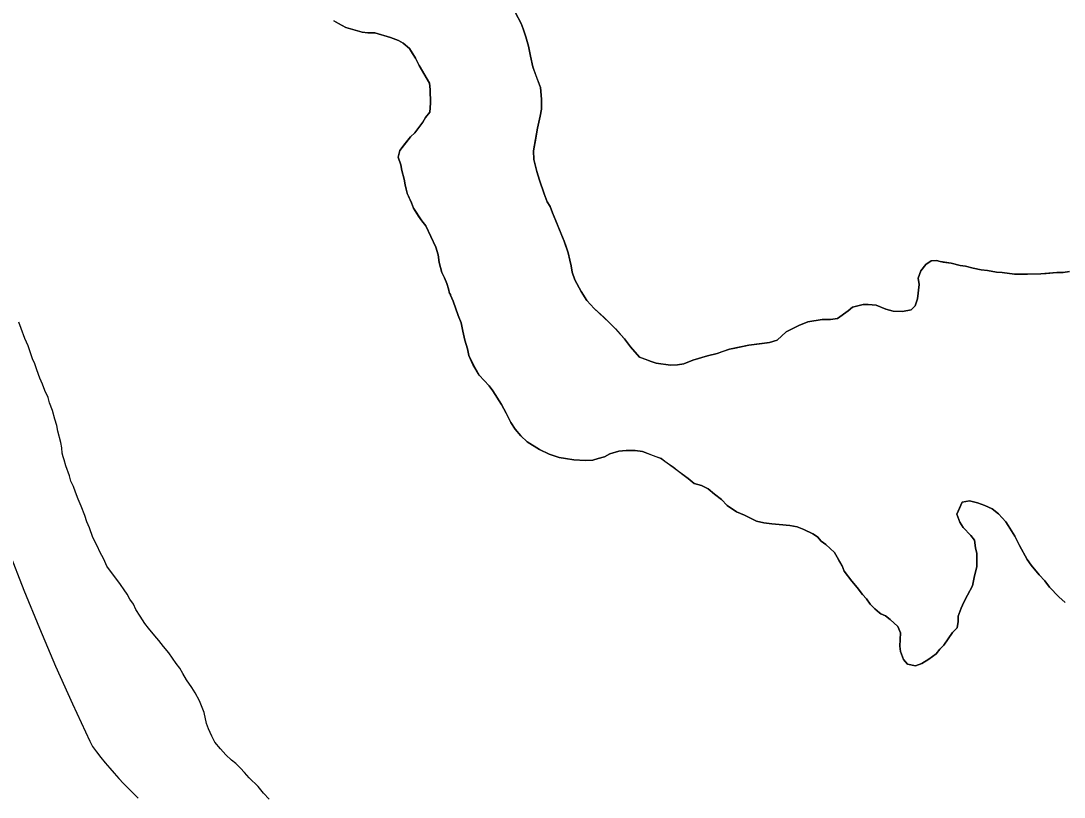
# Model space of a CAD drawing. Extents: x 3172297 to 3210190, y 958463 to 983887.
# Drawn here: x 3188922 to 3189515, y 971480 to 971922 of the extents above; entities that cross this region are included whole.
import ezdxf

# ---------------------------------------------------------------- set-up
doc = ezdxf.new("R2010")
doc.units = 0
for name, color, linetype in [('V-LEVE-TOET', 7, 'Continuous'), ('V-SITE-VEGE', 7, 'Continuous'), ('V-TOPO-SHOR', 7, 'Continuous')]:
    doc.layers.add(name, color=color, linetype=linetype)

msp = doc.modelspace()

# ---------------------------------------------------------------- linework, layer by layer
at = {"layer": 'V-LEVE-TOET'}
msp.add_lwpolyline([(3188915.48, 971619.75), (3188923.95, 971597.87), (3188932.79, 971576.14), (3188942.01, 971554.57), (3188951.6, 971533.16), (3188961.57, 971511.92), (3188962.99, 971508.96), (3188962.99, 971508.96), (3188965.36, 971505.83), (3188967.78, 971502.74), (3188970.25, 971499.69), (3188972.77, 971496.69), (3188975.35, 971493.73), (3188977.98, 971490.82), (3188980.66, 971487.96), (3188983.39, 971485.14), (3188986.16, 971482.37), (3188988.99, 971479.65)], dxfattribs=at)
at = {"layer": 'V-SITE-VEGE'}
for p, q in [((3189206.7, 971920.05), (3189203.46, 971926.09)), ((3189100.1, 971921.55), (3189102.79, 971920.02)), ((3189102.79, 971920.02), (3189106.97, 971917.86)), ((3189207.86, 971917.04), (3189206.7, 971920.05)), ((3189106.97, 971917.86), (3189116.25, 971915.06)), ((3189116.25, 971915.06), (3189119.55, 971914.72)), ((3189119.55, 971914.72), (3189123.45, 971914.68)), ((3189123.45, 971914.68), (3189132.43, 971912.18)), ((3189209.32, 971912.52), (3189207.86, 971917.04)), ((3189132.43, 971912.18), (3189136.92, 971910.32)), ((3189136.92, 971910.32), (3189139.6, 971908.79)), ((3189139.6, 971908.79), (3189143.17, 971905.75)), ((3189210.76, 971907.1), (3189209.32, 971912.52)), ((3189211.9, 971901.38), (3189210.76, 971907.1)), ((3189143.17, 971905.75), (3189146.71, 971900.3)), ((3189213.33, 971895.35), (3189211.9, 971901.38)), ((3189146.71, 971900.3), (3189148.77, 971896.08)), ((3189148.77, 971896.08), (3189154.66, 971886.1)), ((3189217.7, 971883.59), (3189213.33, 971895.35)), ((3189154.66, 971886.1), (3189154.92, 971882.49)), ((3189218.23, 971876.98), (3189217.7, 971883.59)), ((3189154.92, 971882.49), (3189155.14, 971874.68)), ((3189155.14, 971874.68), (3189154.78, 971869.58)), ((3189218.17, 971871.27), (3189218.23, 971876.98)), ((3189152.34, 971866.6), (3189150.81, 971863.92)), ((3189154.78, 971869.58), (3189152.34, 971866.6)), ((3189215.94, 971860.49), (3189217.52, 971867.38)), ((3189217.52, 971867.38), (3189218.17, 971871.27)), ((3189150.81, 971863.92), (3189146.24, 971857.96)), ((3189213.7, 971847.6), (3189215.94, 971860.49)), ((3189143.81, 971855.59), (3189137.72, 971847.85)), ((3189146.24, 971857.96), (3189143.81, 971855.59)), ((3189137.72, 971847.85), (3189136.77, 971843.95)), ((3189136.77, 971843.95), (3189138.23, 971839.73)), ((3189213.94, 971842.79), (3189213.7, 971847.6)), ((3189215.67, 971835.86), (3189213.94, 971842.79)), ((3189138.23, 971839.73), (3189138.79, 971836.42)), ((3189138.79, 971836.42), (3189140.24, 971831.6)), ((3189217.11, 971831.04), (3189215.67, 971835.86)), ((3189140.24, 971831.6), (3189140.81, 971828.29)), ((3189219.73, 971823.21), (3189217.11, 971831.04)), ((3189140.81, 971828.29), (3189141.95, 971823.47)), ((3189141.95, 971823.47), (3189144.29, 971818.05)), ((3189144.29, 971818.05), (3189145.46, 971815.03)), ((3189221.48, 971818.68), (3189219.73, 971823.21)), ((3189223.25, 971815.96), (3189221.48, 971818.68)), ((3189145.46, 971815.03), (3189150.18, 971807.77)), ((3189224.41, 971812.34), (3189223.25, 971815.96)), ((3189226.46, 971807.82), (3189224.41, 971812.34)), ((3189150.18, 971807.77), (3189152.56, 971805.04)), ((3189231.14, 971796.35), (3189226.46, 971807.82)), ((3189152.56, 971805.04), (3189158.13, 971792.96)), ((3189233.47, 971789.72), (3189231.14, 971796.35)), ((3189158.13, 971792.96), (3189159.58, 971788.44)), ((3189159.58, 971788.44), (3189160.13, 971784.23)), ((3189234.32, 971785.5), (3189233.47, 971789.72)), ((3189160.13, 971784.23), (3189161.57, 971778.51)), ((3189235.19, 971782.19), (3189234.32, 971785.5)), ((3189436.71, 971782.94), (3189433.96, 971779.37)), ((3189439.73, 971785.01), (3189436.71, 971782.94)), ((3189442.74, 971785.28), (3189439.73, 971785.01)), ((3189444.83, 971784.65), (3189442.74, 971785.28)), ((3189451.13, 971783.68), (3189444.83, 971784.65)), ((3189456.22, 971782.42), (3189451.13, 971783.68)), ((3189459.22, 971782.09), (3189456.22, 971782.42)), ((3189161.57, 971778.51), (3189163.04, 971775.49)), ((3189235.75, 971778.58), (3189235.19, 971782.19)), ((3189237.2, 971774.36), (3189235.75, 971778.58)), ((3189433.96, 971779.37), (3189432.42, 971775.18)), ((3189463.71, 971780.84), (3189459.22, 971782.09)), ((3189468.21, 971779.89), (3189463.71, 971780.84)), ((3189471.81, 971779.55), (3189468.21, 971779.89)), ((3189476.9, 971778.59), (3189471.81, 971779.55)), ((3189480.2, 971778.55), (3189476.9, 971778.59)), ((3189487.1, 971777.57), (3189480.2, 971778.55)), ((3189494.61, 971777.49), (3189487.1, 971777.57)), ((3189502.12, 971777.71), (3189494.61, 971777.49)), ((3189511.13, 971778.51), (3189502.12, 971777.71)), ((3189514.74, 971778.46), (3189511.13, 971778.51)), ((3189518.35, 971779.03), (3189514.74, 971778.46)), ((3189163.04, 971775.49), (3189164.5, 971772.17)), ((3189164.5, 971772.17), (3189165.37, 971769.16)), ((3189240.73, 971767.71), (3189237.2, 971774.36)), ((3189432.98, 971771.57), (3189431.98, 971763.47)), ((3189432.42, 971775.18), (3189432.98, 971771.57)), ((3189165.37, 971769.16), (3189165.94, 971766.45)), ((3189165.94, 971766.45), (3189166.54, 971766.14)), ((3189166.54, 971766.14), (3189166.53, 971765.54)), ((3189166.53, 971765.54), (3189167.99, 971762.22)), ((3189243.98, 971762.57), (3189240.73, 971767.71)), ((3189167.99, 971762.22), (3189170.91, 971754.08)), ((3189248.13, 971758.02), (3189243.98, 971762.57)), ((3189394.99, 971758.78), (3189392.57, 971756.71)), ((3189401.02, 971760.22), (3189394.99, 971758.78)), ((3189404.02, 971760.18), (3189401.02, 971760.22)), ((3189408.52, 971759.83), (3189404.02, 971760.18)), ((3189413.9, 971757.67), (3189408.52, 971759.83)), ((3189430.74, 971759.58), (3189428.31, 971757.21)), ((3189431.98, 971763.47), (3189430.74, 971759.58)), ((3189170.91, 971754.08), (3189172.66, 971749.86)), ((3189256.75, 971750.12), (3189248.13, 971758.02)), ((3189392.57, 971756.71), (3189386.51, 971752.27)), ((3189418.09, 971756.42), (3189413.9, 971757.67)), ((3189423.5, 971756.36), (3189418.09, 971756.42)), ((3189428.31, 971757.21), (3189423.5, 971756.36)), ((3189172.66, 971749.86), (3189173.51, 971745.04)), ((3189260.32, 971746.47), (3189256.75, 971750.12)), ((3189364.54, 971748.31), (3189357.3, 971744.79)), ((3189369.67, 971750.35), (3189364.54, 971748.31)), ((3189377.8, 971751.77), (3189369.67, 971750.35)), ((3189382.6, 971751.71), (3189377.8, 971751.77)), ((3189386.51, 971752.27), (3189382.6, 971751.71)), ((3189173.51, 971745.04), (3189174.65, 971739.92)), ((3189265.36, 971740.71), (3189260.32, 971746.47)), ((3189357.3, 971744.79), (3189352.14, 971740.04)), ((3189174.65, 971739.92), (3189176.1, 971735.1)), ((3189176.1, 971735.1), (3189176.96, 971731.19)), ((3189268.91, 971736.17), (3189265.36, 971740.71)), ((3189273.95, 971730.41), (3189268.91, 971736.17)), ((3189325.06, 971734.94), (3189318.12, 971732.32)), ((3189336.19, 971737.22), (3189325.06, 971734.94)), ((3189347.92, 971738.59), (3189336.19, 971737.22)), ((3189352.14, 971740.04), (3189347.92, 971738.59)), ((3189176.96, 971731.19), (3189179.31, 971726.06)), ((3189280.53, 971727.93), (3189273.95, 971730.41)), ((3189312.7, 971731.17), (3189304.26, 971728.56)), ((3189318.12, 971732.32), (3189312.7, 971731.17)), ((3189179.31, 971726.06), (3189182.84, 971720.01)), ((3189283.52, 971726.99), (3189280.53, 971727.93)), ((3189291.62, 971725.7), (3189283.52, 971726.99)), ((3189295.52, 971725.96), (3189291.62, 971725.7)), ((3189299.13, 971726.52), (3189295.52, 971725.96)), ((3189304.26, 971728.56), (3189299.13, 971726.52)), ((3189182.84, 971720.01), (3189188.48, 971713.94)), ((3189188.48, 971713.94), (3189190.55, 971711.21)), ((3189190.55, 971711.21), (3189195.57, 971703.35)), ((3189195.57, 971703.35), (3189198.21, 971698.52)), ((3189198.21, 971698.52), (3189200.86, 971693.08)), ((3189200.86, 971693.08), (3189203.22, 971689.45)), ((3189203.22, 971689.45), (3189206.48, 971685.51)), ((3189206.48, 971685.51), (3189210.04, 971682.17)), ((3189210.04, 971682.17), (3189217.2, 971677.88)), ((3189217.2, 971677.88), (3189222.58, 971675.12)), ((3189257.12, 971675.33), (3189262.24, 971676.78)), ((3189262.24, 971676.78), (3189266.45, 971677.33)), ((3189266.45, 971677.33), (3189271.56, 971677.28)), ((3189271.56, 971677.28), (3189275.75, 971676.63)), ((3189275.75, 971676.63), (3189286.22, 971672.61)), ((3189222.58, 971675.12), (3189228.26, 971673.25)), ((3189228.26, 971673.25), (3189231.86, 971672.61)), ((3189231.86, 971672.61), (3189236.66, 971671.96)), ((3189236.66, 971671.96), (3189243.26, 971671.59)), ((3189243.26, 971671.59), (3189247.47, 971671.84)), ((3189247.47, 971671.84), (3189250.48, 971672.71)), ((3189250.48, 971672.71), (3189254.09, 971673.57)), ((3189254.09, 971673.57), (3189257.12, 971675.33)), ((3189286.22, 971672.61), (3189293.07, 971667.73)), ((3189293.07, 971667.73), (3189301.71, 971661.32)), ((3189301.71, 971661.32), (3189304.98, 971658.58)), ((3189304.98, 971658.58), (3189309.17, 971657.33)), ((3189309.17, 971657.33), (3189313.05, 971655.49)), ((3189313.05, 971655.49), (3189316.62, 971652.45)), ((3189316.62, 971652.45), (3189320.49, 971649.4)), ((3189320.49, 971649.4), (3189323.76, 971646.06)), ((3189323.76, 971646.06), (3189329.12, 971642.4)), ((3189454.34, 971640.99), (3189457.42, 971647.87)), ((3189457.42, 971647.87), (3189461.63, 971648.72)), ((3189461.63, 971648.72), (3189466.12, 971647.47)), ((3189466.12, 971647.47), (3189470.31, 971645.92)), ((3189329.12, 971642.4), (3189333.61, 971640.54)), ((3189333.61, 971640.54), (3189340.48, 971637.16)), ((3189456.09, 971636.47), (3189454.34, 971640.99)), ((3189470.31, 971645.92), (3189474.5, 971644.07)), ((3189474.5, 971644.07), (3189478.07, 971641.33)), ((3189478.07, 971641.33), (3189482.22, 971636.78)), ((3189340.48, 971637.16), (3189344.67, 971636.21)), ((3189344.67, 971636.21), (3189349.17, 971635.57)), ((3189349.17, 971635.57), (3189353.37, 971635.22)), ((3189353.37, 971635.22), (3189359.37, 971634.55)), ((3189359.37, 971634.55), (3189363.57, 971633.9)), ((3189457.86, 971633.45), (3189456.09, 971636.47)), ((3189482.22, 971636.78), (3189487.24, 971628.61)), ((3189363.57, 971633.9), (3189367.45, 971632.36)), ((3189367.45, 971632.36), (3189372.53, 971629.9)), ((3189372.53, 971629.9), (3189375.21, 971628.07)), ((3189462.31, 971628.9), (3189457.86, 971633.45)), ((3189464.38, 971626.17), (3189462.31, 971628.9)), ((3189487.24, 971628.61), (3189489.88, 971623.18)), ((3189375.21, 971628.07), (3189377.29, 971625.64)), ((3189377.29, 971625.64), (3189379.97, 971623.81)), ((3189379.97, 971623.81), (3189384.72, 971619.25)), ((3189464.94, 971621.96), (3189464.38, 971626.17)), ((3189489.88, 971623.18), (3189494.3, 971615.32)), ((3189384.72, 971619.25), (3189389.15, 971611.69)), ((3189465.8, 971618.65), (3189464.94, 971621.96)), ((3189465.72, 971611.14), (3189465.8, 971618.65)), ((3189389.15, 971611.69), (3189390.31, 971608.68)), ((3189464.46, 971606.05), (3189465.72, 971611.14)), ((3189494.3, 971615.32), (3189496.66, 971611.99)), ((3189496.66, 971611.99), (3189501.1, 971606.54)), ((3189390.31, 971608.68), (3189394.75, 971602.93)), ((3189463.2, 971600.35), (3189464.46, 971606.05)), ((3189501.1, 971606.54), (3189504.37, 971603.2)), ((3189394.75, 971602.93), (3189397.72, 971599.28)), ((3189397.72, 971599.28), (3189400.67, 971595.35)), ((3189460.43, 971594.98), (3189463.2, 971600.35)), ((3189504.37, 971603.2), (3189507.03, 971599.56)), ((3189507.03, 971599.56), (3189512.38, 971594.1)), ((3189400.67, 971595.35), (3189403.05, 971592.92)), ((3189403.05, 971592.92), (3189405.12, 971589.89)), ((3189458.29, 971591.1), (3189460.43, 971594.98)), ((3189512.38, 971594.1), (3189515.94, 971590.76)), ((3189405.12, 971589.89), (3189407.79, 971587.16)), ((3189407.79, 971587.16), (3189410.47, 971585.03)), ((3189455.19, 971583.03), (3189456.75, 971587.51)), ((3189456.75, 971587.51), (3189458.29, 971591.1)), ((3189410.47, 971585.03), (3189411.06, 971584.42)), ((3189411.06, 971584.42), (3189413.75, 971583.19)), ((3189413.75, 971583.19), (3189416.43, 971581.06)), ((3189416.43, 971581.06), (3189420.89, 971577.1)), ((3189455.16, 971580.02), (3189455.19, 971583.03)), ((3189420.89, 971577.1), (3189422.35, 971573.48)), ((3189451.79, 971573.76), (3189454.52, 971576.43)), ((3189454.52, 971576.43), (3189455.16, 971580.02)), ((3189422.35, 971573.48), (3189421.97, 971565.98)), ((3189446.9, 971566.6), (3189451.79, 971573.76)), ((3189421.97, 971565.98), (3189422.23, 971562.97)), ((3189422.23, 971562.97), (3189423.99, 971558.45)), ((3189442.64, 971561.54), (3189444.77, 971564.22)), ((3189444.77, 971564.22), (3189446.9, 971566.6)), ((3189423.99, 971558.45), (3189426.36, 971555.72)), ((3189434.47, 971556.23), (3189438.4, 971558.59)), ((3189438.4, 971558.59), (3189442.64, 971561.54)), ((3189426.36, 971555.72), (3189430.85, 971554.77)), ((3189430.85, 971554.77), (3189434.47, 971556.23))]:
    msp.add_line(p, q, dxfattribs=at)
at = {"layer": 'V-TOPO-SHOR'}
for points in [[(3189203.46, 971926.09), (3189206.7, 971920.05), (3189207.86, 971917.04), (3189209.32, 971912.52), (3189210.76, 971907.1), (3189211.9, 971901.38), (3189213.33, 971895.35), (3189215.08, 971890.53), (3189217.7, 971883.59), (3189218.23, 971876.98), (3189218.17, 971871.27), (3189217.52, 971867.38), (3189215.94, 971860.49), (3189214.98, 971854.79), (3189213.7, 971847.6), (3189213.94, 971842.79), (3189215.67, 971835.86), (3189217.11, 971831.04), (3189219.73, 971823.21), (3189221.48, 971818.68), (3189223.25, 971815.96), (3189224.41, 971812.34)], [(3189349.17, 971635.57), (3189344.67, 971636.21), (3189340.48, 971637.16), (3189333.61, 971640.54), (3189329.12, 971642.4), (3189323.76, 971646.06), (3189320.49, 971649.4), (3189316.62, 971652.45), (3189313.05, 971655.49), (3189309.17, 971657.33), (3189304.98, 971658.58), (3189301.71, 971661.32), (3189295.45, 971665.9), (3189293.07, 971667.73), (3189289.2, 971670.47), (3189286.22, 971672.61), (3189282.93, 971673.84), (3189279.04, 971675.39), (3189275.75, 971676.63), (3189271.56, 971677.28), (3189266.45, 971677.33), (3189262.24, 971676.78), (3189257.12, 971675.33), (3189254.09, 971673.57), (3189250.48, 971672.71), (3189247.47, 971671.84), (3189243.26, 971671.59), (3189236.66, 971671.96), (3189231.86, 971672.61), (3189228.26, 971673.25), (3189222.58, 971675.12), (3189217.2, 971677.88), (3189210.04, 971682.17), (3189206.48, 971685.51), (3189203.22, 971689.45), (3189200.86, 971693.08), (3189198.21, 971698.52), (3189195.57, 971703.35), (3189190.55, 971711.21), (3189188.48, 971713.94), (3189182.84, 971720.01), (3189179.3, 971726.06), (3189176.96, 971731.19), (3189176.1, 971735.1), (3189174.65, 971739.92), (3189173.51, 971745.04), (3189172.66, 971749.86), (3189170.91, 971754.08), (3189167.99, 971762.22), (3189166.53, 971765.54), (3189166.54, 971766.14), (3189165.94, 971766.45), (3189165.37, 971769.16), (3189164.5, 971772.17), (3189163.04, 971775.49), (3189161.57, 971778.51), (3189160.13, 971784.23), (3189159.58, 971788.44), (3189158.13, 971792.96), (3189154.02, 971801.72), (3189152.56, 971805.04), (3189150.18, 971807.77), (3189148.41, 971810.49), (3189145.46, 971815.03), (3189144.29, 971818.05), (3189141.95, 971823.48), (3189140.81, 971828.29), (3189140.24, 971831.6), (3189138.79, 971836.42), (3189138.23, 971839.73), (3189136.77, 971843.95), (3189137.72, 971847.85), (3189140.77, 971851.72), (3189143.81, 971855.59), (3189146.24, 971857.96), (3189150.81, 971863.92), (3189152.34, 971866.6), (3189154.78, 971869.58), (3189155.14, 971874.68), (3189154.92, 971882.49), (3189154.66, 971886.1), (3189148.77, 971896.08), (3189146.71, 971900.3), (3189144.94, 971903.03), (3189143.17, 971905.75), (3189139.6, 971908.79), (3189136.92, 971910.32), (3189132.43, 971912.18), (3189123.45, 971914.68), (3189119.55, 971914.72), (3189116.25, 971915.06), (3189106.97, 971917.86), (3189102.79, 971920.02), (3189100.1, 971921.55)], [(3189224.41, 971812.34), (3189226.46, 971807.82), (3189229.68, 971799.97), (3189231.14, 971796.35), (3189232.31, 971793.04), (3189233.47, 971789.72), (3189234.32, 971785.5), (3189235.19, 971782.19), (3189235.75, 971778.58), (3189237.2, 971774.36), (3189240.73, 971767.71), (3189243.98, 971762.57), (3189248.13, 971758.02), (3189253.78, 971752.85), (3189256.75, 971750.12), (3189260.32, 971746.47), (3189262.98, 971743.44), (3189265.36, 971740.71), (3189268.91, 971736.17), (3189273.95, 971730.41), (3189277.24, 971729.17), (3189280.53, 971727.93), (3189283.52, 971726.99), (3189291.62, 971725.7), (3189295.52, 971725.96), (3189299.13, 971726.52), (3189304.26, 971728.56), (3189312.7, 971731.17), (3189318.12, 971732.31), (3189321.13, 971733.48), (3189325.06, 971734.94), (3189328.06, 971735.5), (3189336.19, 971737.22), (3189340.7, 971737.77), (3189343.71, 971738.03), (3189347.92, 971738.59), (3189352.14, 971740.04), (3189357.3, 971744.79), (3189364.54, 971748.31), (3189369.67, 971750.36), (3189377.8, 971751.77), (3189382.6, 971751.71), (3189386.51, 971752.27), (3189392.57, 971756.71), (3189394.99, 971758.78), (3189401.02, 971760.22), (3189404.02, 971760.18), (3189408.52, 971759.83), (3189413.9, 971757.67), (3189418.09, 971756.42), (3189423.5, 971756.36), (3189428.31, 971757.21), (3189430.74, 971759.58), (3189431.98, 971763.47), (3189432.98, 971771.57), (3189432.42, 971775.18), (3189433.96, 971779.37), (3189436.71, 971782.94), (3189439.73, 971785.01), (3189442.74, 971785.28), (3189444.83, 971784.65), (3189446.63, 971784.33), (3189451.13, 971783.68), (3189456.22, 971782.42), (3189459.22, 971782.09), (3189463.71, 971780.84), (3189468.21, 971779.89), (3189471.81, 971779.55), (3189476.9, 971778.59), (3189480.2, 971778.55), (3189487.1, 971777.57), (3189490.1, 971777.54), (3189494.61, 971777.49), (3189502.12, 971777.71), (3189505.12, 971777.97), (3189511.13, 971778.51), (3189514.74, 971778.46), (3189518.35, 971779.03)], [(3189063.41, 971479), (3189060.15, 971482.34), (3189057.19, 971486.28), (3189052.14, 971491.14), (3189049.47, 971494.17), (3189047.09, 971496.6), (3189044.42, 971499.33), (3189042.04, 971501.16), (3189038.77, 971504.2), (3189035.8, 971507.54), (3189032.54, 971511.48), (3189030.78, 971514.8), (3189029.02, 971519.02), (3189027.85, 971522.04), (3189026.42, 971528.36), (3189024.96, 971531.98), (3189023.8, 971535), (3189021.44, 971539.53), (3189019.38, 971542.56), (3189016.42, 971546.79), (3189014.36, 971550.42), (3189012.59, 971553.44), (3189010.52, 971556.17), (3189006.38, 971562.22), (3189003.42, 971565.86), (3189000.75, 971569.19), (3188998.38, 971571.92), (3188994.83, 971576.17), (3188992.75, 971578.89), (3188990.1, 971583.12), (3188987.73, 971586.76), (3188986.27, 971589.78), (3188984.2, 971592.8), (3188982.73, 971595.52), (3188980.95, 971597.94), (3188978.89, 971600.97), (3188976.22, 971604.6), (3188974.45, 971607.03), (3188971.2, 971611.57), (3188969.44, 971615.49), (3188967.08, 971619.72), (3188965.92, 971622.74), (3188963.27, 971627.87), (3188961.23, 971633.3), (3188959.76, 971636.62), (3188958.6, 971640.24), (3188956.56, 971645.67), (3188954.8, 971649.59), (3188953.35, 971653.51), (3188952.18, 971656.83), (3188950.71, 971659.84), (3188949.85, 971662.86), (3188947.81, 971668.59), (3188946.95, 971671.9), (3188946.36, 971673.71), (3188945.79, 971675.82), (3188945.52, 971678.82), (3188944.95, 971681.83), (3188943.22, 971688.16), (3188942.66, 971691.47), (3188941.5, 971695.08), (3188940.35, 971699.9), (3188938.6, 971704.43), (3188937.73, 971707.44), (3188935.97, 971711.36), (3188934.51, 971714.98), (3188933.05, 971718.3), (3188931.3, 971723.13), (3188930.14, 971726.45), (3188928.97, 971729.46), (3188926.35, 971736.7), (3188924.59, 971740.92), (3188922.55, 971746.65), (3188921.09, 971750.27)], [(3189515.94, 971590.76), (3189512.38, 971594.1), (3189507.03, 971599.56), (3189504.37, 971603.2), (3189501.1, 971606.54), (3189496.66, 971611.99), (3189494.3, 971615.32), (3189489.88, 971623.18), (3189487.24, 971628.61), (3189484.88, 971632.55), (3189482.22, 971636.78), (3189478.07, 971641.33), (3189474.5, 971644.08), (3189470.31, 971645.92), (3189466.12, 971647.47), (3189461.63, 971648.72), (3189457.42, 971647.87), (3189455.27, 971643.09), (3189454.34, 971640.99), (3189454.93, 971639.49), (3189456.09, 971636.47), (3189457.86, 971633.45), (3189462.31, 971628.9), (3189464.38, 971626.17), (3189464.94, 971621.96), (3189465.8, 971618.65), (3189465.72, 971611.14), (3189464.46, 971606.05), (3189463.2, 971600.35), (3189460.43, 971594.98), (3189458.29, 971591.1), (3189456.75, 971587.51), (3189455.19, 971583.03), (3189455.16, 971580.02), (3189454.52, 971576.43), (3189451.79, 971573.76), (3189449.34, 971570.18), (3189446.9, 971566.6), (3189444.77, 971564.22), (3189442.64, 971561.54), (3189438.4, 971558.59), (3189434.47, 971556.23), (3189430.85, 971554.77), (3189426.36, 971555.72), (3189423.99, 971558.45), (3189422.23, 971562.97), (3189421.97, 971565.98), (3189422.35, 971573.48), (3189420.89, 971577.1), (3189416.43, 971581.06), (3189413.75, 971583.19), (3189411.06, 971584.42), (3189410.47, 971585.03), (3189407.79, 971587.16), (3189405.12, 971589.89), (3189403.05, 971592.92), (3189400.67, 971595.35), (3189397.72, 971599.29), (3189394.75, 971602.92), (3189390.31, 971608.68), (3189389.15, 971611.69), (3189387.08, 971615.32), (3189384.72, 971619.25), (3189379.97, 971623.81), (3189377.29, 971625.64), (3189375.21, 971628.07), (3189372.53, 971629.9), (3189367.45, 971632.36), (3189363.57, 971633.9), (3189359.37, 971634.55), (3189353.37, 971635.22), (3189349.17, 971635.57)]]:
    msp.add_lwpolyline(points, dxfattribs=at)

doc.saveas('drawing.dxf')
